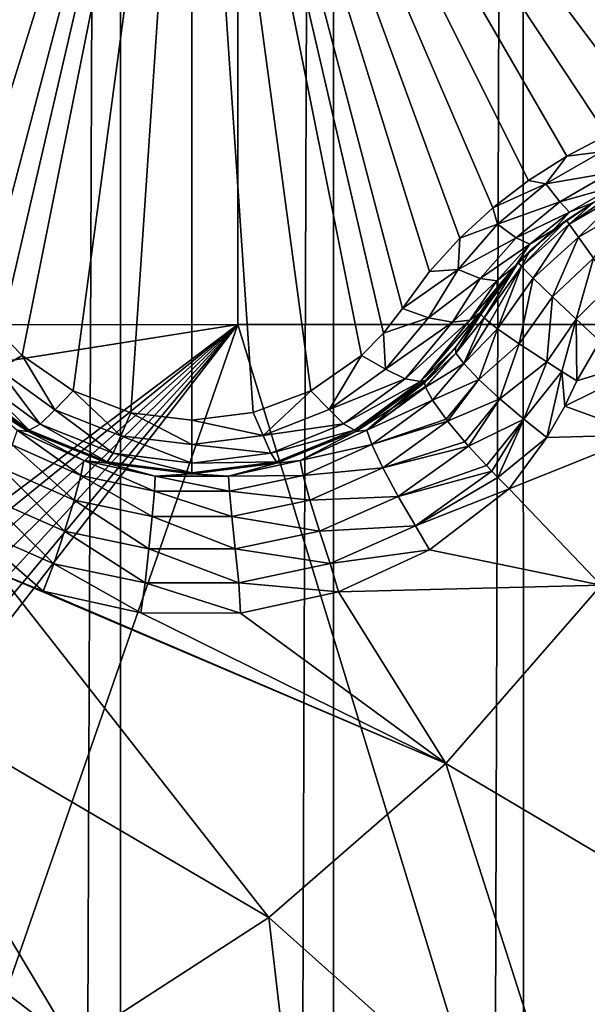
# Model space of a CAD drawing. Header units: metres. Extents: x -206 to 75, y -104 to 104.
# Tile 429 of 656: x -95.41 to -94.09, y 45.5 to 47.79. Entities that reach past the tile are written whole.
import ezdxf

# ---------------------------------------------------------------- set-up
doc = ezdxf.new("R2010")
doc.units = ezdxf.units.M
doc.layers.add('solid_01_1-CONSUMER_THERM_B_125288', color=7, linetype='CONTINUOUS')

msp = doc.modelspace()

# ---------------------------------------------------------------- linework, layer by layer
at = {"layer": 'solid_01_1-CONSUMER_THERM_B_125288'}
for points in [[(-94.241959, 64.26432), (-93.869049, 64.673492), (-94.223549, -64.301598)], [(-93.869049, 64.673492), (-93.850525, -64.710663), (-94.223549, -64.301598)], [(-94.683701, 63.930634), (-94.241959, 64.26432), (-94.66539, -63.968037)], [(-94.241959, 64.26432), (-94.223549, -64.301598), (-94.66539, -63.968037)], [(-95.179237, 63.683804), (-94.683701, 63.930634), (-95.160995, -63.721348)], [(-94.683701, 63.930634), (-94.66539, -63.968037), (-95.160995, -63.721348)], [(-95.711685, 63.53223), (-95.179237, 63.683804), (-95.693489, -63.569927)], [(-95.179237, 63.683804), (-95.160995, -63.721348), (-95.693489, -63.569927)], [(-76.404617, 63.580017, 75.400002), (-185.604614, 63.572178, 75.400002), (-92.716316, 42.429672, 75.400002)], [(-185.604614, 63.572178, 75.400002), (-93.500069, 42.491352, 75.400002), (-92.716316, 42.429672, 75.400002)], [(-185.604614, 63.572178, 75.400002), (-168.500076, 42.491318, 75.400002), (-93.500069, 42.491352, 75.400002)], [(-93.404472, 61.578796, 69.400002), (-93.403435, 47.078796, 63.5), (-94.904472, 61.57869, 69.400002)], [(-94.904121, 56.728691, 67.426552), (-94.904472, 61.57869, 69.400002), (-93.403435, 47.078796, 63.5)], [(-94.904121, 56.728691, 67.426552), (-93.403435, 47.078796, 63.5), (-94.904015, 55.228691, 66.816208)], [(-94.904015, 55.228691, 66.816208), (-93.403435, 47.078796, 63.5), (-94.903435, 47.07869, 63.5)], [(-94.903435, 47.07869, 69.900002), (-94.904015, 55.228691, 66.816208), (-94.903435, 47.07869, 63.5)], [(-94.903435, 47.07869, 69.900002), (-94.903542, 48.57869, 69.900002), (-94.904015, 55.228691, 66.816208)], [(-95.481506, 54.962761, 3.5), (-95.141167, 53.669785, 3.5), (-104.854118, 45.517281, 3.5)], [(-95.440338, 54.026215, 3.45631), (-104.854118, 45.517281, 3.5), (-95.141167, 53.669785, 3.5)], [(-95.010834, 48.981251, 15.440842), (-96.765045, 47.804024, 16.660555), (-96.653931, 47.713242, 16.639118)], [(-95.010834, 48.981251, 15.440842), (-96.653931, 47.713242, 16.639118), (-96.523384, 47.651802, 16.603487)], [(-95.010834, 48.981251, 15.440842), (-96.523384, 47.651802, 16.603487), (-96.453156, 47.633678, 16.580467)], [(-95.010834, 48.981251, 15.440842), (-96.453156, 47.633678, 16.580467), (-96.381058, 47.62458, 16.554106)], [(-95.010834, 48.981251, 15.440842), (-96.381058, 47.62458, 16.554106), (-96.274818, 47.612602, 16.516459)], [(-95.010834, 48.981251, 15.440842), (-96.274818, 47.612602, 16.516459), (-96.17244, 47.590714, 16.486931)], [(-95.010834, 48.981251, 15.440842), (-96.17244, 47.590714, 16.486931), (-96.073021, 47.55957, 16.465441)], [(-95.010834, 48.981251, 15.440842), (-96.073021, 47.55957, 16.465441), (-95.976242, 47.519482, 16.45224)], [(-95.010834, 48.981251, 15.440842), (-95.976242, 47.519482, 16.45224), (-95.882652, 47.470745, 16.447765)], [(-95.010834, 48.981251, 15.440842), (-95.882652, 47.470745, 16.447765), (-95.793663, 47.414112, 16.452234)], [(-95.010834, 48.981251, 15.440842), (-95.793663, 47.414112, 16.452234), (-95.710518, 47.350361, 16.465431)], [(-95.010834, 48.981251, 15.440842), (-95.710518, 47.350361, 16.465431), (-95.633842, 47.279873, 16.486916)], [(-95.010834, 48.981251, 15.440842), (-95.633842, 47.279873, 16.486916), (-95.56366, 47.202179, 16.516436)], [(-95.010834, 48.981251, 15.440842), (-95.56366, 47.202179, 16.516436), (-95.500107, 47.116127, 16.554106)], [(-95.010834, 48.981251, 15.440842), (-95.500107, 47.116127, 16.554106), (-95.456154, 47.058243, 16.580471)], [(-95.010834, 48.981251, 15.440842), (-95.456154, 47.058243, 16.580471), (-95.405304, 47.006481, 16.603498)], [(-95.010834, 48.981251, 15.440842), (-95.405304, 47.006481, 16.603498), (-95.286751, 46.924164, 16.639135)], [(-95.010834, 48.981251, 15.440842), (-95.286751, 46.924164, 16.639135), (-95.152542, 46.873386, 16.660564)], [(-95.010834, 48.981251, 15.440842), (-95.152542, 46.873386, 16.660564), (-95.010483, 46.856255, 16.667709)], [(-95.010834, 48.981251, 15.440842), (-94.564964, 47.058376, 16.580469), (-94.521034, 47.116264, 16.554106)], [(-94.45752, 47.202316, 16.516445), (-95.010834, 48.981251, 15.440842), (-94.521034, 47.116264, 16.554106)], [(-95.010834, 48.981251, 15.440842), (-95.010483, 46.856255, 16.667709), (-94.868439, 46.873451, 16.660555)], [(-95.010834, 48.981251, 15.440842), (-94.868439, 46.873451, 16.660555), (-94.734261, 46.924282, 16.63912)], [(-95.010834, 48.981251, 15.440842), (-94.734261, 46.924282, 16.63912), (-94.615776, 47.006615, 16.603491)], [(-95.010834, 48.981251, 15.440842), (-94.615776, 47.006615, 16.603491), (-94.564964, 47.058376, 16.580469)], [(-93.367302, 47.71376, 16.639137), (-93.256218, 47.804604, 16.660564), (-95.010834, 48.981251, 15.440842)], [(-93.497856, 47.652252, 16.603502), (-93.367302, 47.71376, 16.639137), (-95.010834, 48.981251, 15.440842)], [(-93.568108, 47.634094, 16.580477), (-93.497856, 47.652252, 16.603502), (-95.010834, 48.981251, 15.440842)], [(-93.640228, 47.624969, 16.554106), (-93.568108, 47.634094, 16.580477), (-95.010834, 48.981251, 15.440842)], [(-93.746521, 47.612953, 16.516438), (-93.640228, 47.624969, 16.554106), (-95.010834, 48.981251, 15.440842)], [(-93.8489, 47.591026, 16.486917), (-93.746521, 47.612953, 16.516438), (-95.010834, 48.981251, 15.440842)], [(-93.94828, 47.559864, 16.465431), (-93.8489, 47.591026, 16.486917), (-95.010834, 48.981251, 15.440842)], [(-94.045044, 47.519745, 16.452236), (-93.94828, 47.559864, 16.465431), (-95.010834, 48.981251, 15.440842)], [(-94.138611, 47.470985, 16.447765), (-94.045044, 47.519745, 16.452236), (-95.010834, 48.981251, 15.440842)], [(-94.227585, 47.414314, 16.452238), (-94.138611, 47.470985, 16.447765), (-95.010834, 48.981251, 15.440842)], [(-94.310707, 47.350548, 16.465435), (-94.227585, 47.414314, 16.452238), (-95.010834, 48.981251, 15.440842)], [(-94.387375, 47.280025, 16.486925), (-94.310707, 47.350548, 16.465435), (-95.010834, 48.981251, 15.440842)], [(-94.45752, 47.202316, 16.516445), (-94.387375, 47.280025, 16.486925), (-95.010834, 48.981251, 15.440842)], [(-105.253433, 47.077946, 69.900002), (-105.25354, 48.577946, 69.900002), (-94.903542, 48.57869, 69.900002)], [(-105.253433, 47.077946, 69.900002), (-94.903542, 48.57869, 69.900002), (-94.903435, 47.07869, 69.900002)], [(-94.057785, 47.480572, 16.47019), (-94.045044, 47.519745, 16.452236), (-94.138611, 47.470985, 16.447765)], [(-94.18705, 47.405941, 16.470165), (-94.057785, 47.480572, 16.47019), (-94.138611, 47.470985, 16.447765)], [(-94.038338, 47.431778, 16.525866), (-94.057785, 47.480572, 16.47019), (-94.18705, 47.405941, 16.470165)], [(-94.18705, 47.405941, 16.470165), (-94.138611, 47.470985, 16.447765), (-94.227585, 47.414314, 16.452238)], [(-94.18705, 47.405941, 16.470165), (-94.227585, 47.414314, 16.452238), (-94.310707, 47.350548, 16.465435)], [(-94.038338, 47.431778, 16.525866), (-94.18705, 47.405941, 16.470165), (-94.154526, 47.3647, 16.525846)], [(-94.038338, 47.431778, 16.525866), (-94.154526, 47.3647, 16.525846), (-94.028137, 47.400002, 16.594744)], [(-94.299721, 47.312298, 16.492533), (-94.18705, 47.405941, 16.470165), (-94.310707, 47.350548, 16.465435)], [(-94.154526, 47.3647, 16.525846), (-94.18705, 47.405941, 16.470165), (-94.299721, 47.312298, 16.492533)], [(-94.154526, 47.3647, 16.525846), (-94.132126, 47.339962, 16.59473), (-94.028137, 47.400002, 16.594744)], [(-94.009384, 47.39695, 18.189608), (-94.076103, 47.362743, 18.189676), (-94.133049, 47.312447, 18.263954)], [(-94.004494, 47.386745, 18.263954), (-94.009384, 47.39695, 18.189608), (-94.133049, 47.312447, 18.263954)], [(-94.028137, 47.400002, 16.594744), (-94.132126, 47.339962, 16.59473), (-94.076096, 47.362751, 16.664267)], [(-94.004494, 47.386745, 18.263954), (-94.133049, 47.312447, 18.263954), (-94.111549, 47.282185, 18.337484)], [(-93.989006, 47.353012, 18.337484), (-94.004494, 47.386745, 18.263954), (-94.111549, 47.282185, 18.337484)], [(-94.299721, 47.312298, 16.492533), (-94.310707, 47.350548, 16.465435), (-94.387375, 47.280025, 16.486925)], [(-94.154526, 47.3647, 16.525846), (-94.299721, 47.312298, 16.492533), (-94.256447, 47.280865, 16.5473)], [(-94.154526, 47.3647, 16.525846), (-94.256447, 47.280865, 16.5473), (-94.132126, 47.339962, 16.59473)], [(-94.076096, 47.362751, 16.664267), (-94.169624, 47.298855, 16.674843), (-94.076103, 47.362743, 18.189676)], [(-94.132126, 47.339962, 16.59473), (-94.169624, 47.298855, 16.674843), (-94.076096, 47.362751, 16.664267)], [(-94.169624, 47.298855, 16.674843), (-94.139442, 47.321777, 18.189608), (-94.076103, 47.362743, 18.189676)], [(-94.076103, 47.362743, 18.189676), (-94.139442, 47.321777, 18.189608), (-94.133049, 47.312447, 18.263954)], [(-93.989006, 47.353012, 18.337484), (-94.111549, 47.282185, 18.337484), (-94.076347, 47.232998, 18.395987)], [(-94.256447, 47.280865, 16.5473), (-94.224342, 47.265434, 16.615053), (-94.132126, 47.339962, 16.59473)], [(-94.139442, 47.321777, 18.189608), (-94.224457, 47.250401, 18.188999), (-94.243774, 47.213596, 18.264473)], [(-94.133049, 47.312447, 18.263954), (-94.139442, 47.321777, 18.189608), (-94.243774, 47.213596, 18.264473)], [(-94.169624, 47.298855, 16.674843), (-94.224457, 47.250401, 18.188999), (-94.139442, 47.321777, 18.189608)], [(-94.132126, 47.339962, 16.59473), (-94.224342, 47.265434, 16.615053), (-94.169624, 47.298855, 16.674843)], [(-94.3909, 47.206501, 16.533426), (-94.299721, 47.312298, 16.492533), (-94.387375, 47.280025, 16.486925)], [(-94.256447, 47.280865, 16.5473), (-94.299721, 47.312298, 16.492533), (-94.3909, 47.206501, 16.533426)], [(-94.169624, 47.298855, 16.674843), (-94.257996, 47.21553, 16.708687), (-94.224457, 47.250401, 18.188999)], [(-94.224342, 47.265434, 16.615053), (-94.257996, 47.21553, 16.708687), (-94.169624, 47.298855, 16.674843)], [(-94.133049, 47.312447, 18.263954), (-94.243774, 47.213596, 18.264473), (-94.216759, 47.186394, 18.338661)], [(-94.111549, 47.282185, 18.337484), (-94.133049, 47.312447, 18.263954), (-94.216759, 47.186394, 18.338661)], [(-94.3909, 47.206501, 16.533426), (-94.387375, 47.280025, 16.486925), (-94.45752, 47.202316, 16.516445)], [(-94.256447, 47.280865, 16.5473), (-94.3909, 47.206501, 16.533426), (-94.340004, 47.185871, 16.586765)], [(-94.256447, 47.280865, 16.5473), (-94.340004, 47.185871, 16.586765), (-94.224342, 47.265434, 16.615053)], [(-94.111549, 47.282185, 18.337484), (-94.216759, 47.186394, 18.338661), (-94.17186, 47.143097, 18.397264)], [(-94.076347, 47.232998, 18.395987), (-94.111549, 47.282185, 18.337484), (-94.17186, 47.143097, 18.397264)], [(-94.340004, 47.185871, 16.586765), (-94.301559, 47.180553, 16.652752), (-94.224342, 47.265434, 16.615053)], [(-94.224342, 47.265434, 16.615053), (-94.301559, 47.180553, 16.652752), (-94.257996, 47.21553, 16.708687)], [(-94.257996, 47.21553, 16.708687), (-94.251289, 47.222874, 18.188536), (-94.224457, 47.250401, 18.188999)], [(-94.224457, 47.250401, 18.188999), (-94.251289, 47.222874, 18.188536), (-94.243774, 47.213596, 18.264473)], [(-94.076347, 47.232998, 18.395987), (-94.17186, 47.143097, 18.397264), (-94.11676, 47.091099, 18.430729)], [(-94.033356, 47.173126, 18.430349), (-94.076347, 47.232998, 18.395987), (-94.11676, 47.091099, 18.430729)], [(-94.3909, 47.206501, 16.533426), (-94.521034, 47.116264, 16.554106), (-94.459877, 47.094357, 16.587652)], [(-94.3909, 47.206501, 16.533426), (-94.45752, 47.202316, 16.516445), (-94.521034, 47.116264, 16.554106)], [(-94.340004, 47.185871, 16.586765), (-94.3909, 47.206501, 16.533426), (-94.459877, 47.094357, 16.587652)], [(-94.251289, 47.222874, 18.188536), (-94.339844, 47.106197, 16.770613), (-94.339844, 47.106197, 18.184393)], [(-94.300072, 47.164513, 16.735821), (-94.339844, 47.106197, 16.770613), (-94.251289, 47.222874, 18.188536)], [(-94.251289, 47.222874, 18.188536), (-94.339844, 47.106197, 18.184393), (-94.338379, 47.101929, 18.225876)], [(-94.251289, 47.222874, 18.188536), (-94.338379, 47.101929, 18.225876), (-94.331017, 47.094131, 18.266209)], [(-94.243774, 47.213596, 18.264473), (-94.251289, 47.222874, 18.188536), (-94.331017, 47.094131, 18.266209)], [(-94.243774, 47.213596, 18.264473), (-94.331017, 47.094131, 18.266209), (-94.317993, 47.083035, 18.304218)], [(-94.243774, 47.213596, 18.264473), (-94.317993, 47.083035, 18.304218), (-94.299652, 47.068939, 18.338903)], [(-94.301559, 47.180553, 16.652752), (-94.300072, 47.164513, 16.735821), (-94.257996, 47.21553, 16.708687)], [(-94.257996, 47.21553, 16.708687), (-94.300072, 47.164513, 16.735821), (-94.251289, 47.222874, 18.188536)], [(-94.216759, 47.186394, 18.338661), (-94.243774, 47.213596, 18.264473), (-94.299652, 47.068939, 18.338903)], [(-94.340004, 47.185871, 16.586765), (-94.459877, 47.094357, 16.587652), (-94.404449, 47.08453, 16.639467)], [(-94.340004, 47.185871, 16.586765), (-94.404449, 47.08453, 16.639467), (-94.301559, 47.180553, 16.652752)], [(-94.216759, 47.186394, 18.338661), (-94.299652, 47.068939, 18.338903), (-94.249168, 47.033375, 18.394554)], [(-94.17186, 47.143097, 18.397264), (-94.216759, 47.186394, 18.338661), (-94.249168, 47.033375, 18.394554)], [(-94.301559, 47.180553, 16.652752), (-94.404449, 47.08453, 16.639467), (-94.363716, 47.088722, 16.701927)], [(-94.301559, 47.180553, 16.652752), (-94.363716, 47.088722, 16.701927), (-94.300072, 47.164513, 16.735821)], [(-94.300072, 47.164513, 16.735821), (-94.363716, 47.088722, 16.701927), (-94.339844, 47.106197, 16.770613)], [(-94.033356, 47.173126, 18.430349), (-94.11676, 47.091099, 18.430729), (-94.061264, 47.039589, 18.438087)], [(-94.17186, 47.143097, 18.397264), (-94.249168, 47.033375, 18.394554), (-94.185196, 46.991402, 18.42696)], [(-94.11676, 47.091099, 18.430729), (-94.17186, 47.143097, 18.397264), (-94.185196, 46.991402, 18.42696)], [(-94.564964, 47.058376, 16.580469), (-94.459877, 47.094357, 16.587652), (-94.521034, 47.116264, 16.554106)], [(-94.564964, 47.058376, 16.580469), (-94.560608, 46.974743, 16.640184), (-94.459877, 47.094357, 16.587652)], [(-94.459877, 47.094357, 16.587652), (-94.560608, 46.974743, 16.640184), (-94.404449, 47.08453, 16.639467)], [(-94.479103, 46.946255, 16.764364), (-94.398811, 47.02293, 16.79689), (-94.339844, 47.106197, 16.770613)], [(-94.363716, 47.088722, 16.701927), (-94.479103, 46.946255, 16.764364), (-94.339844, 47.106197, 16.770613)], [(-94.339844, 47.106197, 18.184393), (-94.339844, 47.106197, 16.770613), (-94.398811, 47.02293, 16.79689)], [(-94.397293, 47.024815, 18.172403), (-94.339844, 47.106197, 18.184393), (-94.398811, 47.02293, 16.79689)], [(-94.396324, 47.01194, 18.237627), (-94.339844, 47.106197, 18.184393), (-94.397293, 47.024815, 18.172403)], [(-94.396324, 47.01194, 18.237627), (-94.338379, 47.101929, 18.225876), (-94.339844, 47.106197, 18.184393)], [(-94.396324, 47.01194, 18.237627), (-94.331017, 47.094131, 18.266209), (-94.338379, 47.101929, 18.225876)], [(-94.378159, 46.987709, 18.304127), (-94.331017, 47.094131, 18.266209), (-94.396324, 47.01194, 18.237627)], [(-94.378159, 46.987709, 18.304127), (-94.317993, 47.083035, 18.304218), (-94.331017, 47.094131, 18.266209)], [(-94.11676, 47.091099, 18.430729), (-94.185196, 46.991402, 18.42696), (-94.150284, 46.969421, 18.433228)], [(-94.11676, 47.091099, 18.430729), (-94.150284, 46.969421, 18.433228), (-94.114723, 46.947605, 18.432564)], [(-94.11676, 47.091099, 18.430729), (-94.114723, 46.947605, 18.432564), (-94.061264, 47.039589, 18.438087)], [(-105.253433, 47.077946, 63.5), (-94.903435, 47.07869, 63.5), (-105.106583, 45.464493, 63.5)], [(-94.903435, 47.07869, 69.900002), (-94.903435, 47.07869, 63.5), (-105.253433, 47.077946, 63.5)], [(-105.253433, 47.077946, 69.900002), (-94.903435, 47.07869, 69.900002), (-105.253433, 47.077946, 63.5)], [(-94.903435, 47.07869, 63.5), (-104.978226, 45.481247, 63.5), (-105.106583, 45.464493, 63.5)], [(-94.903435, 47.07869, 63.5), (-97.021919, 45.481251, 63.5), (-104.978226, 45.481247, 63.5)], [(-94.903435, 47.07869, 63.5), (-96.893562, 45.464497, 63.5), (-97.021919, 45.481251, 63.5)], [(-94.903435, 47.07869, 63.5), (-96.773529, 45.415195, 63.5), (-96.893562, 45.464497, 63.5)], [(-94.903435, 47.07869, 63.5), (-96.670044, 45.336483, 63.5), (-96.773529, 45.415195, 63.5)], [(-94.903435, 47.07869, 63.5), (-96.590317, 45.233692, 63.5), (-96.670044, 45.336483, 63.5)], [(-94.903435, 47.07869, 63.5), (-96.539902, 45.114189, 63.5), (-96.590317, 45.233692, 63.5)], [(-94.903435, 47.07869, 63.5), (-96.521927, 44.985615, 63.5), (-96.539902, 45.114189, 63.5)], [(-94.903435, 47.07869, 63.5), (-96.500069, 42.481251, 63.5), (-96.521927, 44.985615, 63.5)], [(-94.903435, 47.07869, 63.5), (-93.500069, 42.481251, 63.5), (-96.500069, 42.481251, 63.5)], [(-94.903435, 47.07869, 63.5), (-93.403435, 47.078796, 63.5), (-93.500069, 42.481251, 63.5)], [(-94.404449, 47.08453, 16.639467), (-94.560608, 46.974743, 16.640184), (-94.514122, 46.95203, 16.696571)], [(-94.514122, 46.95203, 16.696571), (-94.479103, 46.946255, 16.764364), (-94.363716, 47.088722, 16.701927)], [(-94.404449, 47.08453, 16.639467), (-94.514122, 46.95203, 16.696571), (-94.363716, 47.088722, 16.701927)], [(-94.378159, 46.987709, 18.304127), (-94.299652, 47.068939, 18.338903), (-94.317993, 47.083035, 18.304218)], [(-94.342896, 46.950863, 18.36202), (-94.299652, 47.068939, 18.338903), (-94.378159, 46.987709, 18.304127)], [(-94.342896, 46.950863, 18.36202), (-94.249168, 47.033375, 18.394554), (-94.299652, 47.068939, 18.338903)], [(-95.405304, 47.006481, 16.603498), (-95.456154, 47.058243, 16.580471), (-95.460487, 46.974609, 16.64019)], [(-94.564964, 47.058376, 16.580469), (-94.615776, 47.006615, 16.603491), (-94.560608, 46.974743, 16.640184)], [(-94.479103, 46.946255, 16.764364), (-94.467598, 46.948425, 16.819864), (-94.398811, 47.02293, 16.79689)], [(-94.397293, 47.024815, 18.172403), (-94.467697, 46.948326, 18.155281), (-94.469414, 46.942627, 18.193224)], [(-94.396324, 47.01194, 18.237627), (-94.397293, 47.024815, 18.172403), (-94.469414, 46.942627, 18.193224)], [(-94.397293, 47.024815, 18.172403), (-94.467598, 46.948425, 16.819864), (-94.467697, 46.948326, 18.155281)], [(-94.397293, 47.024815, 18.172403), (-94.398811, 47.02293, 16.79689), (-94.467598, 46.948425, 16.819864)], [(-94.293999, 46.905537, 18.402061), (-94.249168, 47.033375, 18.394554), (-94.342896, 46.950863, 18.36202)], [(-94.293999, 46.905537, 18.402061), (-94.185196, 46.991402, 18.42696), (-94.249168, 47.033375, 18.394554)], [(-94.061264, 47.039589, 18.438087), (-94.114723, 46.947605, 18.432564), (-93.878082, 47.019909, 18.426445)], [(-95.405304, 47.006481, 16.603498), (-95.460487, 46.974609, 16.64019), (-95.329727, 46.880409, 16.679876)], [(-95.286751, 46.924164, 16.639135), (-95.405304, 47.006481, 16.603498), (-95.329727, 46.880409, 16.679876)], [(-94.615776, 47.006615, 16.603491), (-94.734261, 46.924282, 16.63912), (-94.691338, 46.880505, 16.679874)], [(-94.615776, 47.006615, 16.603491), (-94.691338, 46.880505, 16.679874), (-94.560608, 46.974743, 16.640184)], [(-94.396324, 47.01194, 18.237627), (-94.469414, 46.942627, 18.193224), (-94.467537, 46.934219, 18.225767)], [(-94.396324, 47.01194, 18.237627), (-94.467537, 46.934219, 18.225767), (-94.467018, 46.932774, 18.230299)], [(-94.378159, 46.987709, 18.304127), (-94.396324, 47.01194, 18.237627), (-94.467018, 46.932774, 18.230299)], [(-94.114723, 46.947605, 18.432564), (-94.143066, 46.888718, 18.426382), (-93.878082, 47.019909, 18.426445)], [(-93.958923, 46.822044, 18.393747), (-93.878082, 47.019909, 18.426445), (-94.143066, 46.888718, 18.426382)], [(-94.378159, 46.987709, 18.304127), (-94.467018, 46.932774, 18.230299), (-94.450684, 46.902412, 18.297047)], [(-94.342896, 46.950863, 18.36202), (-94.378159, 46.987709, 18.304127), (-94.450684, 46.902412, 18.297047)], [(-94.238762, 46.858295, 18.4196), (-94.185196, 46.991402, 18.42696), (-94.293999, 46.905537, 18.402061)], [(-94.238762, 46.858295, 18.4196), (-94.150284, 46.969421, 18.433228), (-94.185196, 46.991402, 18.42696)], [(-95.363449, 46.846947, 16.73987), (-95.460487, 46.974609, 16.64019), (-95.506966, 46.951881, 16.696575)], [(-95.363449, 46.846947, 16.73987), (-95.329727, 46.880409, 16.679876), (-95.460487, 46.974609, 16.64019)], [(-94.514122, 46.95203, 16.696571), (-94.560608, 46.974743, 16.640184), (-94.691338, 46.880505, 16.679874)], [(-94.238762, 46.858295, 18.4196), (-94.185028, 46.8153, 18.416172), (-94.150284, 46.969421, 18.433228)], [(-94.150284, 46.969421, 18.433228), (-94.185028, 46.8153, 18.416172), (-94.143066, 46.888718, 18.426382)], [(-94.150284, 46.969421, 18.433228), (-94.143066, 46.888718, 18.426382), (-94.114723, 46.947605, 18.432564)], [(-95.553375, 46.948151, 16.819899), (-95.476097, 46.883541, 18.138412), (-95.391617, 46.829544, 18.124289)], [(-95.391251, 46.829346, 16.855574), (-95.553375, 46.948151, 16.819899), (-95.391617, 46.829544, 18.124289)], [(-95.388954, 46.832626, 16.810577), (-95.553375, 46.948151, 16.819899), (-95.391251, 46.829346, 16.855574)], [(-95.388954, 46.832626, 16.810577), (-95.541977, 46.946095, 16.76437), (-95.553375, 46.948151, 16.819899)], [(-95.506966, 46.951881, 16.696575), (-95.541977, 46.946095, 16.76437), (-95.388954, 46.832626, 16.810577)], [(-95.363449, 46.846947, 16.73987), (-95.506966, 46.951881, 16.696575), (-95.388954, 46.832626, 16.810577)], [(-94.514122, 46.95203, 16.696571), (-94.691338, 46.880505, 16.679874), (-94.6576, 46.847054, 16.739866)], [(-94.514122, 46.95203, 16.696571), (-94.6576, 46.847054, 16.739866), (-94.479103, 46.946255, 16.764364)], [(-94.6576, 46.847054, 16.739866), (-94.632095, 46.832737, 16.810575), (-94.479103, 46.946255, 16.764364)], [(-94.632095, 46.832737, 16.810575), (-94.629257, 46.829758, 16.855482), (-94.467598, 46.948425, 16.819864)], [(-94.479103, 46.946255, 16.764364), (-94.632095, 46.832737, 16.810575), (-94.467598, 46.948425, 16.819864)], [(-94.467598, 46.948425, 16.819864), (-94.629257, 46.829758, 16.855482), (-94.467697, 46.948326, 18.155281)], [(-94.629257, 46.829758, 16.855482), (-94.544975, 46.883675, 18.138412), (-94.467697, 46.948326, 18.155281)], [(-94.603706, 46.832485, 18.198986), (-94.467537, 46.934219, 18.225767), (-94.544975, 46.883675, 18.138412)], [(-94.467018, 46.932774, 18.230299), (-94.467537, 46.934219, 18.225767), (-94.603706, 46.832485, 18.198986)], [(-94.450684, 46.902412, 18.297047), (-94.467018, 46.932774, 18.230299), (-94.603706, 46.832485, 18.198986)], [(-94.469414, 46.942627, 18.193224), (-94.467697, 46.948326, 18.155281), (-94.544975, 46.883675, 18.138412)], [(-94.467537, 46.934219, 18.225767), (-94.469414, 46.942627, 18.193224), (-94.544975, 46.883675, 18.138412)], [(-94.342896, 46.950863, 18.36202), (-94.450684, 46.902412, 18.297047), (-94.418938, 46.858044, 18.352715)], [(-94.342896, 46.950863, 18.36202), (-94.418938, 46.858044, 18.352715), (-94.415634, 46.853806, 18.356619)], [(-94.293999, 46.905537, 18.402061), (-94.342896, 46.950863, 18.36202), (-94.415634, 46.853806, 18.356619)], [(-95.286751, 46.924164, 16.639135), (-95.329727, 46.880409, 16.679876), (-95.176277, 46.819866, 16.704678)], [(-95.152542, 46.873386, 16.660564), (-95.286751, 46.924164, 16.639135), (-95.176277, 46.819866, 16.704678)], [(-94.734261, 46.924282, 16.63912), (-94.868439, 46.873451, 16.660555), (-94.844772, 46.819916, 16.704678)], [(-94.734261, 46.924282, 16.63912), (-94.844772, 46.819916, 16.704678), (-94.691338, 46.880505, 16.679874)], [(-94.592049, 46.799007, 18.270639), (-94.450684, 46.902412, 18.297047), (-94.603706, 46.832485, 18.198986)], [(-94.418938, 46.858044, 18.352715), (-94.450684, 46.902412, 18.297047), (-94.592049, 46.799007, 18.270639)], [(-94.293999, 46.905537, 18.402061), (-94.415634, 46.853806, 18.356619), (-94.376045, 46.805859, 18.388723)], [(-94.293999, 46.905537, 18.402061), (-94.376045, 46.805859, 18.388723), (-94.366898, 46.795372, 18.393162)], [(-94.238762, 46.858295, 18.4196), (-94.293999, 46.905537, 18.402061), (-94.366898, 46.795372, 18.393162)], [(-94.185028, 46.8153, 18.416172), (-93.958923, 46.822044, 18.393747), (-94.143066, 46.888718, 18.426382)], [(-95.417351, 46.832371, 18.198986), (-95.391617, 46.829544, 18.124289), (-95.476097, 46.883541, 18.138412)], [(-95.194054, 46.779202, 16.767017), (-95.329727, 46.880409, 16.679876), (-95.363449, 46.846947, 16.73987)], [(-95.194054, 46.779202, 16.767017), (-95.176277, 46.819866, 16.704678), (-95.329727, 46.880409, 16.679876)], [(-95.152542, 46.873386, 16.660564), (-95.176277, 46.819866, 16.704678), (-95.010521, 46.798977, 16.713123)], [(-95.010483, 46.856255, 16.667709), (-95.152542, 46.873386, 16.660564), (-95.010521, 46.798977, 16.713123)], [(-94.868439, 46.873451, 16.660555), (-95.010483, 46.856255, 16.667709), (-94.844772, 46.819916, 16.704678)], [(-94.6576, 46.847054, 16.739866), (-94.691338, 46.880505, 16.679874), (-94.844772, 46.819916, 16.704678)], [(-94.603706, 46.832485, 18.198986), (-94.544975, 46.883675, 18.138412), (-94.62944, 46.829655, 18.124289)], [(-94.629257, 46.829758, 16.855482), (-94.62944, 46.829655, 18.124289), (-94.544975, 46.883675, 18.138412)], [(-95.363449, 46.846947, 16.73987), (-95.388954, 46.832626, 16.810577), (-95.207535, 46.759144, 16.839621)], [(-95.194054, 46.779202, 16.767017), (-95.363449, 46.846947, 16.73987), (-95.207535, 46.759144, 16.839621)], [(-95.010483, 46.856255, 16.667709), (-95.010521, 46.798977, 16.713123), (-94.844772, 46.819916, 16.704678)], [(-94.6576, 46.847054, 16.739866), (-94.844772, 46.819916, 16.704678), (-94.826981, 46.779255, 16.767015)], [(-94.6576, 46.847054, 16.739866), (-94.826981, 46.779255, 16.767015), (-94.632095, 46.832737, 16.810575)], [(-94.415634, 46.853806, 18.356619), (-94.418938, 46.858044, 18.352715), (-94.592049, 46.799007, 18.270639)], [(-94.566551, 46.745014, 18.330465), (-94.415634, 46.853806, 18.356619), (-94.592049, 46.799007, 18.270639)], [(-94.376045, 46.805859, 18.388723), (-94.415634, 46.853806, 18.356619), (-94.566551, 46.745014, 18.330465)], [(-94.238762, 46.858295, 18.4196), (-94.366898, 46.795372, 18.393162), (-94.325607, 46.750072, 18.402845)], [(-94.238762, 46.858295, 18.4196), (-94.325607, 46.750072, 18.402845), (-94.313194, 46.737038, 18.402803)], [(-94.238762, 46.858295, 18.4196), (-94.313194, 46.737038, 18.402803), (-94.298965, 46.722404, 18.401197)], [(-94.238762, 46.858295, 18.4196), (-94.298965, 46.722404, 18.401197), (-94.185028, 46.8153, 18.416172)], [(-95.429001, 46.798885, 18.270638), (-95.269226, 46.727406, 18.252228), (-95.417351, 46.832371, 18.198986)], [(-95.417351, 46.832371, 18.198986), (-95.262451, 46.761723, 18.180346), (-95.391617, 46.829544, 18.124289)], [(-95.269226, 46.727406, 18.252228), (-95.262451, 46.761723, 18.180346), (-95.417351, 46.832371, 18.198986)], [(-95.262451, 46.761723, 18.180346), (-95.206795, 46.756073, 18.105028), (-95.391617, 46.829544, 18.124289)], [(-95.391251, 46.829346, 16.855574), (-95.391617, 46.829544, 18.124289), (-95.206795, 46.756073, 18.105028)], [(-95.207535, 46.759144, 16.839621), (-95.388954, 46.832626, 16.810577), (-95.391251, 46.829346, 16.855574)], [(-95.206177, 46.755917, 16.877073), (-95.391251, 46.829346, 16.855574), (-95.206795, 46.756073, 18.105028)], [(-95.207535, 46.759144, 16.839621), (-95.391251, 46.829346, 16.855574), (-95.206177, 46.755917, 16.877073)], [(-95.010513, 46.755764, 16.776278), (-95.176277, 46.819866, 16.704678), (-95.194054, 46.779202, 16.767017)], [(-95.010513, 46.755764, 16.776278), (-95.010521, 46.798977, 16.713123), (-95.176277, 46.819866, 16.704678)], [(-94.826981, 46.779255, 16.767015), (-94.844772, 46.819916, 16.704678), (-95.010521, 46.798977, 16.713123)], [(-94.826981, 46.779255, 16.767015), (-94.813492, 46.759201, 16.839619), (-94.632095, 46.832737, 16.810575)], [(-94.758591, 46.761795, 18.180346), (-94.62944, 46.829655, 18.124289), (-94.81424, 46.75613, 18.105028)], [(-94.813683, 46.756275, 16.876986), (-94.81424, 46.75613, 18.105028), (-94.62944, 46.829655, 18.124289)], [(-94.629257, 46.829758, 16.855482), (-94.813683, 46.756275, 16.876986), (-94.62944, 46.829655, 18.124289)], [(-94.813492, 46.759201, 16.839619), (-94.813683, 46.756275, 16.876986), (-94.629257, 46.829758, 16.855482)], [(-94.632095, 46.832737, 16.810575), (-94.813492, 46.759201, 16.839619), (-94.629257, 46.829758, 16.855482)], [(-94.758591, 46.761795, 18.180346), (-94.603706, 46.832485, 18.198986), (-94.62944, 46.829655, 18.124289)], [(-94.592049, 46.799007, 18.270639), (-94.603706, 46.832485, 18.198986), (-94.758591, 46.761795, 18.180346)], [(-94.185028, 46.8153, 18.416172), (-94.272255, 46.69582, 18.393747), (-93.958923, 46.822044, 18.393747)], [(-94.058723, 46.471863, 18.299147), (-93.958923, 46.822044, 18.393747), (-94.272255, 46.69582, 18.393747)], [(-95.454483, 46.744884, 18.330465), (-95.28466, 46.669926, 18.312248), (-95.429001, 46.798885, 18.270638)], [(-95.28466, 46.669926, 18.312248), (-95.269226, 46.727406, 18.252228), (-95.429001, 46.798885, 18.270638)], [(-94.826981, 46.779255, 16.767015), (-95.010521, 46.798977, 16.713123), (-95.010513, 46.755764, 16.776278)], [(-94.751801, 46.727478, 18.252228), (-94.592049, 46.799007, 18.270639), (-94.758591, 46.761795, 18.180346)], [(-94.566551, 46.745014, 18.330465), (-94.592049, 46.799007, 18.270639), (-94.751801, 46.727478, 18.252228)], [(-94.366898, 46.795372, 18.393162), (-94.376045, 46.805859, 18.388723), (-94.566551, 46.745014, 18.330465)], [(-94.530403, 46.678001, 18.367188), (-94.366898, 46.795372, 18.393162), (-94.566551, 46.745014, 18.330465)], [(-94.325607, 46.750072, 18.402845), (-94.366898, 46.795372, 18.393162), (-94.530403, 46.678001, 18.367188)], [(-94.298965, 46.722404, 18.401197), (-94.272255, 46.69582, 18.393747), (-94.185028, 46.8153, 18.416172)], [(-95.194054, 46.779202, 16.767017), (-95.207535, 46.759144, 16.839621), (-95.010506, 46.733677, 16.849543)], [(-95.010513, 46.755764, 16.776278), (-95.194054, 46.779202, 16.767017), (-95.010506, 46.733677, 16.849543)], [(-94.826981, 46.779255, 16.767015), (-95.010513, 46.755764, 16.776278), (-94.813492, 46.759201, 16.839619)], [(-95.269226, 46.727406, 18.252228), (-95.098038, 46.690868, 18.242765), (-95.262451, 46.761723, 18.180346)], [(-95.262451, 46.761723, 18.180346), (-95.095818, 46.72551, 18.170753), (-95.206795, 46.756073, 18.105028)], [(-95.098038, 46.690868, 18.242765), (-95.095818, 46.72551, 18.170753), (-95.262451, 46.761723, 18.180346)], [(-95.010506, 46.733677, 16.849543), (-95.207535, 46.759144, 16.839621), (-95.206177, 46.755917, 16.877073)], [(-95.095818, 46.72551, 18.170753), (-95.010513, 46.731251, 18.098503), (-95.206795, 46.756073, 18.105028)], [(-95.206177, 46.755917, 16.877073), (-95.206795, 46.756073, 18.105028), (-95.010513, 46.731251, 18.098503)], [(-95.009773, 46.731251, 16.884211), (-95.206177, 46.755917, 16.877073), (-95.010513, 46.731251, 18.098503)], [(-95.010506, 46.733677, 16.849543), (-95.206177, 46.755917, 16.877073), (-95.009773, 46.731251, 16.884211)], [(-95.010513, 46.755764, 16.776278), (-95.010506, 46.733677, 16.849543), (-94.813492, 46.759201, 16.839619)], [(-94.925209, 46.725533, 18.170753), (-94.81424, 46.75613, 18.105028), (-95.010513, 46.731251, 18.098503)], [(-95.009773, 46.731251, 16.884211), (-95.010513, 46.731251, 18.098503), (-94.81424, 46.75613, 18.105028)], [(-94.813492, 46.759201, 16.839619), (-95.010506, 46.733677, 16.849543), (-94.813683, 46.756275, 16.876986)], [(-95.010506, 46.733677, 16.849543), (-95.009773, 46.731251, 16.884211), (-94.813683, 46.756275, 16.876986)], [(-94.813683, 46.756275, 16.876986), (-95.009773, 46.731251, 16.884211), (-94.81424, 46.75613, 18.105028)], [(-94.925209, 46.725533, 18.170753), (-94.758591, 46.761795, 18.180346), (-94.81424, 46.75613, 18.105028)], [(-94.751801, 46.727478, 18.252228), (-94.758591, 46.761795, 18.180346), (-94.925209, 46.725533, 18.170753)], [(-94.325607, 46.750072, 18.402845), (-94.530403, 46.678001, 18.367188), (-94.313194, 46.737038, 18.402803)], [(-95.490616, 46.677864, 18.367188), (-95.306847, 46.597149, 18.349087), (-95.454483, 46.744884, 18.330465)], [(-95.306847, 46.597149, 18.349087), (-95.28466, 46.669926, 18.312248), (-95.454483, 46.744884, 18.330465)], [(-95.28466, 46.669926, 18.312248), (-95.103195, 46.631683, 18.302893), (-95.269226, 46.727406, 18.252228)], [(-95.103195, 46.631683, 18.302893), (-95.098038, 46.690868, 18.242765), (-95.269226, 46.727406, 18.252228)], [(-95.098038, 46.690868, 18.242765), (-94.922981, 46.690891, 18.242765), (-95.095818, 46.72551, 18.170753)], [(-95.095818, 46.72551, 18.170753), (-94.925209, 46.725533, 18.170753), (-95.010513, 46.731251, 18.098503)], [(-94.922981, 46.690891, 18.242765), (-94.925209, 46.725533, 18.170753), (-95.095818, 46.72551, 18.170753)], [(-94.922981, 46.690891, 18.242765), (-94.751801, 46.727478, 18.252228), (-94.925209, 46.725533, 18.170753)], [(-94.736351, 46.670002, 18.312248), (-94.751801, 46.727478, 18.252228), (-94.922981, 46.690891, 18.242765)], [(-94.736351, 46.670002, 18.312248), (-94.566551, 46.745014, 18.330465), (-94.751801, 46.727478, 18.252228)], [(-94.530403, 46.678001, 18.367188), (-94.566551, 46.745014, 18.330465), (-94.736351, 46.670002, 18.312248)], [(-94.530403, 46.678001, 18.367188), (-94.490143, 46.609585, 18.376822), (-94.313194, 46.737038, 18.402803)], [(-94.298965, 46.722404, 18.401197), (-94.313194, 46.737038, 18.402803), (-94.490143, 46.609585, 18.376822)], [(-94.298965, 46.722404, 18.401197), (-94.490143, 46.609585, 18.376822), (-94.272255, 46.69582, 18.393747)], [(-95.490616, 46.677864, 18.367188), (-95.530853, 46.609432, 18.376822), (-95.331741, 46.52177, 18.358753)], [(-95.490616, 46.677864, 18.367188), (-95.331741, 46.52177, 18.358753), (-95.306847, 46.597149, 18.349087)], [(-95.103195, 46.631683, 18.302893), (-94.917809, 46.63171, 18.302893), (-95.098038, 46.690868, 18.242765)], [(-94.917809, 46.63171, 18.302893), (-94.922981, 46.690891, 18.242765), (-95.098038, 46.690868, 18.242765)], [(-94.917809, 46.63171, 18.302893), (-94.736351, 46.670002, 18.312248), (-94.922981, 46.690891, 18.242765)], [(-94.714149, 46.597233, 18.349087), (-94.530403, 46.678001, 18.367188), (-94.736351, 46.670002, 18.312248)], [(-94.714149, 46.597233, 18.349087), (-94.490143, 46.609585, 18.376822), (-94.530403, 46.678001, 18.367188)], [(-94.490143, 46.609585, 18.376822), (-94.458076, 46.554153, 18.365675), (-94.272255, 46.69582, 18.393747)], [(-94.058723, 46.471863, 18.299147), (-94.272255, 46.69582, 18.393747), (-94.458076, 46.554153, 18.365675)], [(-95.306847, 46.597149, 18.349087), (-95.110664, 46.556, 18.3398), (-95.28466, 46.669926, 18.312248)], [(-95.110664, 46.556, 18.3398), (-95.103195, 46.631683, 18.302893), (-95.28466, 46.669926, 18.312248)], [(-94.714149, 46.597233, 18.349087), (-94.736351, 46.670002, 18.312248), (-94.917809, 46.63171, 18.302893)], [(-95.530853, 46.609432, 18.376822), (-95.46064, 46.499756, 18.354897), (-95.357002, 46.458187, 18.346622)], [(-95.331741, 46.52177, 18.358753), (-95.530853, 46.609432, 18.376822), (-95.357002, 46.458187, 18.346622)], [(-95.110664, 46.556, 18.3398), (-94.910316, 46.55603, 18.3398), (-95.103195, 46.631683, 18.302893)], [(-94.910316, 46.55603, 18.3398), (-94.917809, 46.63171, 18.302893), (-95.103195, 46.631683, 18.302893)], [(-94.910316, 46.55603, 18.3398), (-94.714149, 46.597233, 18.349087), (-94.917809, 46.63171, 18.302893)], [(-94.714149, 46.597233, 18.349087), (-94.689224, 46.521866, 18.358753), (-94.490143, 46.609585, 18.376822)], [(-94.490143, 46.609585, 18.376822), (-94.689224, 46.521866, 18.358753), (-94.458076, 46.554153, 18.365675)], [(-95.306847, 46.597149, 18.349087), (-95.331741, 46.52177, 18.358753), (-95.119087, 46.47707, 18.349483)], [(-95.306847, 46.597149, 18.349087), (-95.119087, 46.47707, 18.349483), (-95.110664, 46.556, 18.3398)], [(-94.910316, 46.55603, 18.3398), (-94.689224, 46.521866, 18.358753), (-94.714149, 46.597233, 18.349087)], [(-95.110664, 46.556, 18.3398), (-95.119087, 46.47707, 18.349483), (-94.901871, 46.477104, 18.349483)], [(-95.110664, 46.556, 18.3398), (-94.901871, 46.477104, 18.349483), (-94.910316, 46.55603, 18.3398)], [(-94.910316, 46.55603, 18.3398), (-94.901871, 46.477104, 18.349483), (-94.689224, 46.521866, 18.358753)], [(-94.689224, 46.521866, 18.358753), (-94.669991, 46.456223, 18.34621), (-94.458076, 46.554153, 18.365675)], [(-94.058723, 46.471863, 18.299147), (-94.458076, 46.554153, 18.365675), (-94.669991, 46.456223, 18.34621)], [(-95.331741, 46.52177, 18.358753), (-95.357002, 46.458187, 18.346622), (-95.129715, 46.407249, 18.336468)], [(-95.119087, 46.47707, 18.349483), (-95.331741, 46.52177, 18.358753), (-95.129715, 46.407249, 18.336468)], [(-94.689224, 46.521866, 18.358753), (-94.901871, 46.477104, 18.349483), (-94.669991, 46.456223, 18.34621)], [(-94.83165, 45.698025, 18.055836), (-95.46064, 46.499756, 18.354897), (-95.804604, 46.268288, 18.246771)], [(-94.419495, 46.05674, 18.185575), (-95.357002, 46.458187, 18.346622), (-95.46064, 46.499756, 18.354897)], [(-94.83165, 45.698025, 18.055836), (-94.419495, 46.05674, 18.185575), (-95.46064, 46.499756, 18.354897)], [(-95.119087, 46.47707, 18.349483), (-95.129715, 46.407249, 18.336468), (-94.897263, 46.406624, 18.336336)], [(-94.901871, 46.477104, 18.349483), (-95.119087, 46.47707, 18.349483), (-94.897263, 46.406624, 18.336336)], [(-94.901871, 46.477104, 18.349483), (-94.897263, 46.406624, 18.336336), (-94.669991, 46.456223, 18.34621)], [(-94.419495, 46.05674, 18.185575), (-94.058723, 46.471863, 18.299147), (-94.669991, 46.456223, 18.34621)], [(-93.548157, 45.540627, 17.835474), (-94.058723, 46.471863, 18.299147), (-94.419495, 46.05674, 18.185575)], [(-94.419495, 46.05674, 18.185575), (-95.129715, 46.407249, 18.336468), (-95.357002, 46.458187, 18.346622)], [(-94.419495, 46.05674, 18.185575), (-94.669991, 46.456223, 18.34621), (-94.897263, 46.406624, 18.336336)], [(-94.419495, 46.05674, 18.185575), (-94.897263, 46.406624, 18.336336), (-95.129715, 46.407249, 18.336468)], [(-95.287239, 45.402637, 17.912428), (-95.804604, 46.268288, 18.246771), (-96.180183, 46.086704, 18.128551)], [(-95.287239, 45.402637, 17.912428), (-94.83165, 45.698025, 18.055836), (-95.804604, 46.268288, 18.246771)], [(-95.777481, 45.176273, 17.758118), (-95.287239, 45.402637, 17.912428), (-96.180183, 46.086704, 18.128551)], [(-94.094475, 45.039085, 17.6635), (-94.419495, 46.05674, 18.185575), (-94.83165, 45.698025, 18.055836)], [(-94.094475, 45.039085, 17.6635), (-93.548157, 45.540627, 17.835474), (-94.419495, 46.05674, 18.185575)], [(-94.708046, 44.631886, 17.470364), (-94.83165, 45.698025, 18.055836), (-95.287239, 45.402637, 17.912428)], [(-94.708046, 44.631886, 17.470364), (-94.094475, 45.039085, 17.6635), (-94.83165, 45.698025, 18.055836)], [(-94.094475, 45.039085, 17.6635), (-93.018982, 44.761028, 17.260666), (-93.548157, 45.540627, 17.835474)]]:
    msp.add_3dface(points, dxfattribs=at)

doc.saveas('drawing.dxf')
